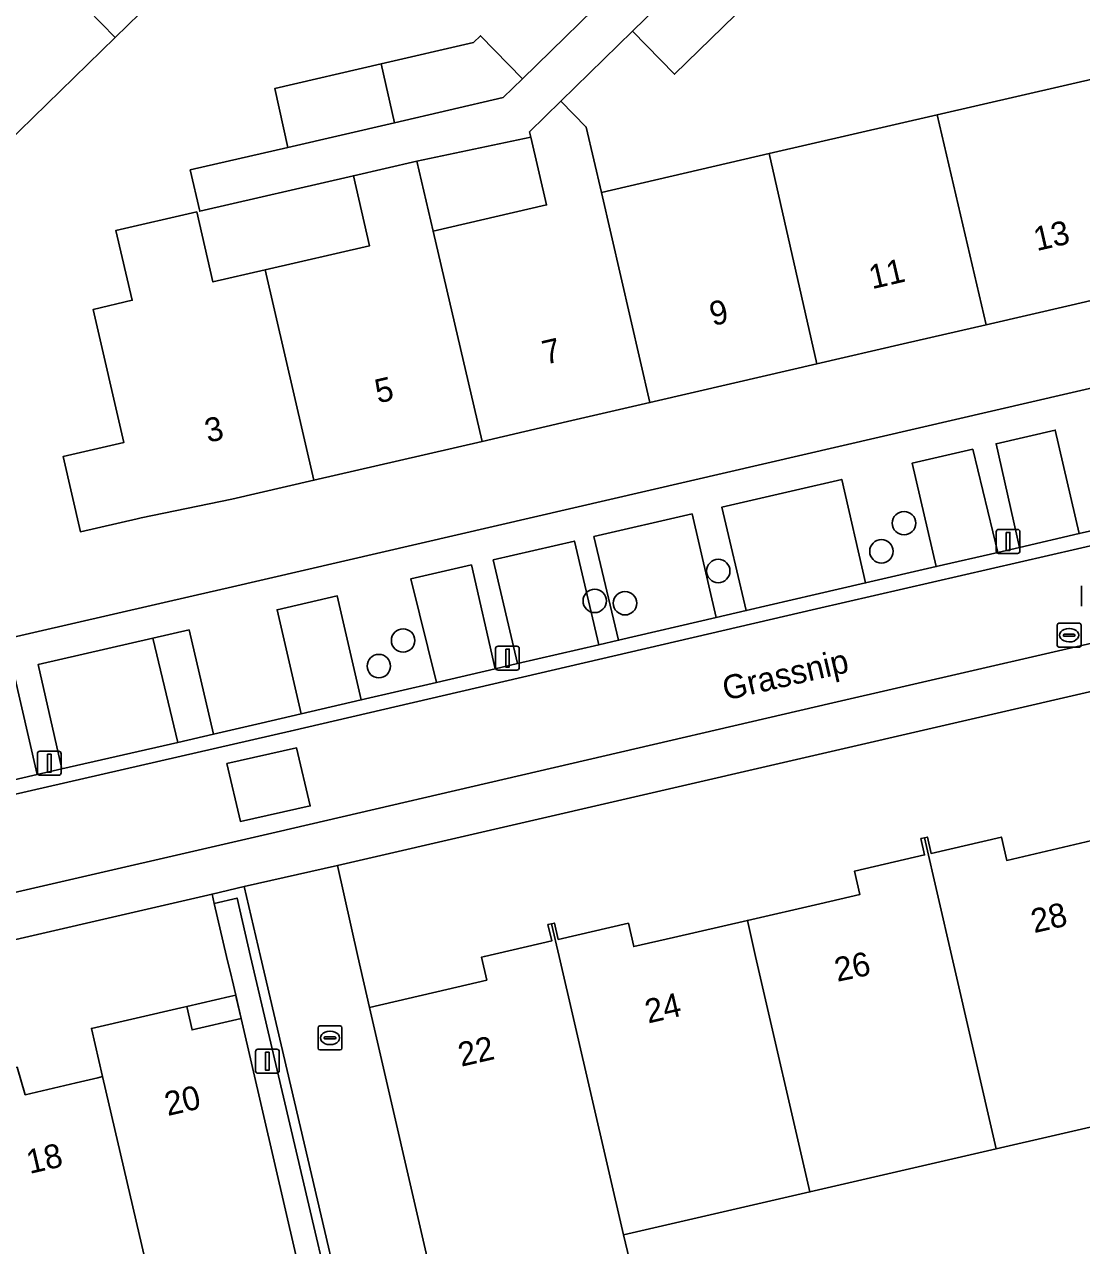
# Model space of a CAD drawing. Extents: x 156412 to 157779, y 382335 to 383768.
# Drawn here: x 156686.8 to 156731, y 383487.9 to 383538.9 of the extents above; entities that cross this region are included whole.
import ezdxf

# ---------------------------------------------------------------- set-up
doc = ezdxf.new("R2010")
doc.units = 0
for name, color, linetype in [('IMGEO_Berm_groen', 7, 'Continuous'), ('IMGEO_Boom', 7, 'Continuous'), ('IMGEO_Erf', 7, 'Continuous'), ('IMGEO_Groenvoorziening', 7, 'Continuous'), ('IMGEO_Kolk', 7, 'Continuous'), ('IMGEO_Lichtmast', 7, 'Continuous'), ('IMGEO_Muur', 7, 'Continuous'), ('IMGEO_Openbare_ruimte_label', 7, 'Continuous'), ('IMGEO_Pand', 7, 'Continuous'), ('IMGEO_Pand_nummerreeks', 7, 'Continuous'), ('IMGEO_Pand_overbouw', 7, 'Continuous'), ('IMGEO_Parkeervlak_open', 7, 'Continuous'), ('IMGEO_Rijbaan_lokaal_gesloten', 7, 'Continuous'), ('IMGEO_Rijbaan_lokaal_open', 7, 'Continuous'), ('IMGEO_Rioolput', 7, 'Continuous'), ('IMGEO_Voetpad_open', 7, 'Continuous')]:
    doc.layers.add(name, color=color, linetype=linetype)

msp = doc.modelspace()

# ---------------------------------------------------------------- linework, layer by layer
at = {"layer": 'IMGEO_Berm_groen'}
msp.add_lwpolyline([(156693.705, 383513.64), (156692.188, 383513.293), (156693.231, 383508.944), (156694.726, 383509.289)], close=True, dxfattribs=at)
at = {"layer": 'IMGEO_Boom'}
for centre in [(156723.585, 383518.103), (156722.64, 383516.927), (156715.823, 383516.106), (156710.659, 383514.856), (156711.924, 383514.759), (156702.65, 383513.2), (156701.637, 383512.132)]:
    msp.add_circle(centre, 0.489, dxfattribs=at)
at = {"layer": 'IMGEO_Erf'}
for points in [[(156731.217, 383555.197), (156728.545, 383554.586), (156723.769, 383549.924), (156725.528, 383548.122), (156722.747, 383545.406), (156720.987, 383547.208), (156717.713, 383544.01), (156719.472, 383542.208), (156716.531, 383539.336), (156713.995, 383536.859), (156712.236, 383538.661), (156709.239, 383535.73), (156710.308, 383534.656), (156710.938, 383531.927), (156717.954, 383533.545), (156724.971, 383535.164), (156731.987, 383536.782)], [(156695.769, 383543.429), (156690.616, 383538.403), (156685.469, 383533.383), (156680.311, 383528.352), (156675.159, 383523.328), (156670.012, 383518.308), (156666.183, 383514.574), (156666.775, 383511.956), (156663.336, 383511.158), (156662.606, 383510.989), (156662.38, 383511.964), (156660.32, 383511.501), (156660.525, 383510.645), (156660.759, 383510.7), (156660.944, 383509.918), (156660.71, 383509.863), (156660.777, 383509.574), (156661.239, 383507.565), (156694.06, 383515.114), (156695.344, 383515.405), (156768.897, 383532.428)], [(156733.969, 383528.001), (156730.567, 383527.214), (156727.012, 383526.392), (156723.546, 383525.591), (156719.941, 383524.757), (156716.52, 383523.966), (156712.966, 383523.144), (156709.519, 383522.347), (156705.95, 383521.522), (156702.501, 383520.724), (156698.924, 383519.897), (156695.487, 383519.102), (156691.709, 383518.322), (156691.536, 383518.283), (156689.167, 383517.747), (156688.442, 383520.884), (156690.983, 383521.475), (156689.692, 383527.027), (156691.333, 383527.415), (156690.643, 383530.33), (156694.028, 383531.106), (156694.702, 383528.183), (156696.893, 383528.688), (156701.251, 383529.693), (156700.576, 383532.617), (156694.151, 383531.134), (156693.753, 383532.862), (156697.836, 383533.806), (156697.287, 383536.261), (156701.736, 383537.293), (156705.588, 383538.186), (156705.882, 383538.472), (156707.636, 383536.673), (156711.812, 383540.744)], [(156771.694, 383520.38), (156699.907, 383503.798), (156700.763, 383500), (156701.244, 383497.867), (156704.481, 383498.621), (156706.146, 383499.009), (156705.929, 383499.972), (156706.046, 383500), (156708.862, 383500.648), (156708.705, 383501.33), (156708.855, 383501.365), (156708.977, 383501.393), (156709.135, 383500.711), (156712.066, 383501.386), (156712.29, 383500.412), (156713.957, 383500.796), (156717.038, 383501.505), (156720.072, 383502.203), (156721.738, 383502.586), (156721.511, 383503.559), (156724.446, 383504.242), (156724.288, 383504.923), (156724.446, 383504.959), (156724.561, 383504.986), (156724.719, 383504.306), (156727.654, 383504.989), (156727.88, 383504.015), (156729.545, 383504.405), (156732.625, 383505.126)], [(156686.516, 383495.371), (156686.863, 383494.22), (156688.984, 383494.719), (156689.891, 383494.932), (156690.093, 383494.98), (156689.627, 383496.995), (156693.365, 383497.851), (156693.607, 383497.906), (156693.83, 383496.931), (156695.888, 383497.409), (156695.657, 383498.375), (156695.503, 383499.035), (156695.476, 383499.149), (156695.277, 383499.999), (156694.759, 383502.216), (156694.668, 383502.605), (156683.376, 383499.999)], [(156735.235, 383493.759), (156727.442, 383491.96), (156719.649, 383490.161), (156711.858, 383488.363), (156712.748, 383484.648), (156704.837, 383482.891), (156705.67, 383478.603), (156710.196, 383479.646), (156710.75, 383477.244), (156717.569, 383478.815), (156717.003, 383481.27), (156721.46, 383482.298), (156725.945, 383483.333), (156726.511, 383480.878), (156733.144, 383482.408)]]:
    msp.add_lwpolyline(points, dxfattribs=at)
msp.add_lwpolyline([(156707.983, 383534.227), (156703.229, 383533.224), (156703.908, 383530.306), (156708.647, 383531.399)], close=True, dxfattribs=at)
at = {"layer": 'IMGEO_Groenvoorziening'}
msp.add_lwpolyline([(156695.657, 383498.375), (156695.888, 383497.409), (156698.17, 383487.529), (156700.5, 383477.445), (156700.98, 383475.367), (156701.993, 383475.59), (156696.28, 383499.999), (156695.711, 383502.436), (156694.759, 383502.216), (156695.277, 383499.999), (156695.476, 383499.149), (156695.503, 383499.035)], close=True, dxfattribs=at)
at = {"layer": 'IMGEO_Kolk'}
for p, q in [((156699.096, 383496.169), (156699.096, 383497.021)), ((156699.171, 383497.095), (156700.023, 383497.095)), ((156700.097, 383497.021), (156700.097, 383496.169)), ((156699.355, 383496.589), (156699.355, 383496.601)), ((156699.793, 383496.552), (156699.395, 383496.552)), ((156699.398, 383496.638), (156699.796, 383496.638)), ((156699.584, 383496.875), (156699.609, 383496.875)), ((156699.839, 383496.601), (156699.839, 383496.589)), ((156700.023, 383496.095), (156699.171, 383496.095)), ((156699.607, 383496.315), (156699.582, 383496.315))]:
    msp.add_line(p, q, dxfattribs=at)
for points in [[(156699.096, 383496.169), (156699.096, 383497.021)], [(156699.171, 383497.095), (156700.023, 383497.095)], [(156700.097, 383497.021), (156700.097, 383496.169)], [(156700.023, 383496.095), (156699.171, 383496.095)]]:
    msp.add_lwpolyline(points, dxfattribs=at)
for centre, radius, start, end in [((156699.173, 383497.019), 0.0765, 91.552, 178.448), ((156699.173, 383497.019), 0.0765, 91.552, 178.448), ((156700.021, 383497.019), 0.0765, 1.552, 88.448), ((156700.021, 383497.019), 0.0765, 1.552, 88.448), ((156699.395, 383496.598), 0.0403, 85.8775, 175.7526), ((156699.392, 383496.588), 0.0366, 178.938, 274.7102), ((156699.796, 383496.595), 0.043, 264.8664, 352.4533), ((156699.8, 383496.6), 0.0386, 1.7309, 96.639), ((156699.173, 383496.171), 0.0765, 181.552, 268.448), ((156699.173, 383496.171), 0.0765, 181.552, 268.448), ((156700.021, 383496.171), 0.0765, 271.552, 358.448), ((156700.021, 383496.171), 0.0765, 271.552, 358.448)]:
    msp.add_arc(centre, radius, start, end, dxfattribs=at)
for centre, major_axis, ratio, start_param, end_param in [((156699.583, 383496.595), (-0.387, 0.002), 0.722429, 4.712389, 7.853982), ((156699.608, 383496.595), (-0.39, 0.002), 0.717154, 1.570796, 4.712389)]:
    msp.add_ellipse(centre, major_axis=major_axis, ratio=ratio, start_param=start_param, end_param=end_param, dxfattribs=at)
at = {"layer": 'IMGEO_Lichtmast'}
for p, q in [((156727.54, 383517.841), (156728.33, 383517.841)), ((156728.33, 383517.841), (156727.54, 383517.841)), ((156727.44, 383516.941), (156727.44, 383517.741)), ((156727.44, 383517.741), (156727.44, 383516.941)), ((156728.43, 383517.741), (156728.43, 383516.941)), ((156728.43, 383516.941), (156728.43, 383517.741)), ((156728.33, 383516.841), (156727.54, 383516.841)), ((156727.54, 383516.841), (156728.33, 383516.841)), ((156706.518, 383512.064), (156706.518, 383512.864)), ((156706.518, 383512.864), (156706.518, 383512.064)), ((156706.618, 383512.964), (156707.408, 383512.964)), ((156707.408, 383512.964), (156706.618, 383512.964)), ((156707.508, 383512.864), (156707.508, 383512.064)), ((156707.508, 383512.064), (156707.508, 383512.864)), ((156707.408, 383511.964), (156706.618, 383511.964)), ((156706.618, 383511.964), (156707.408, 383511.964)), ((156687.367, 383507.672), (156687.367, 383508.472)), ((156687.367, 383508.472), (156687.367, 383507.672)), ((156687.467, 383508.572), (156688.257, 383508.572)), ((156688.257, 383508.572), (156687.467, 383508.572)), ((156688.357, 383508.472), (156688.357, 383507.672)), ((156688.357, 383507.672), (156688.357, 383508.472)), ((156688.257, 383507.572), (156687.467, 383507.572)), ((156687.467, 383507.572), (156688.257, 383507.572)), ((156696.483, 383495.221), (156696.483, 383496.021)), ((156696.483, 383496.021), (156696.483, 383495.221)), ((156696.583, 383496.121), (156697.373, 383496.121)), ((156697.373, 383496.121), (156696.583, 383496.121)), ((156697.473, 383496.021), (156697.473, 383495.221)), ((156697.473, 383495.221), (156697.473, 383496.021)), ((156697.373, 383495.121), (156696.583, 383495.121)), ((156696.583, 383495.121), (156697.373, 383495.121))]:
    msp.add_line(p, q, dxfattribs=at)
for points in [[(156727.86, 383517.716), (156728.01, 383517.716), (156728.01, 383516.966), (156727.86, 383516.966), (156727.86, 383517.716)], [(156706.938, 383512.839), (156707.088, 383512.839), (156707.088, 383512.089), (156706.938, 383512.089), (156706.938, 383512.839)], [(156687.787, 383508.447), (156687.937, 383508.447), (156687.937, 383507.697), (156687.787, 383507.697), (156687.787, 383508.447)], [(156696.903, 383495.996), (156697.053, 383495.996), (156697.053, 383495.246), (156696.903, 383495.246), (156696.903, 383495.996)]]:
    msp.add_lwpolyline(points, dxfattribs=at)
for centre, start, end in [((156727.54, 383517.741), 90, 180), ((156727.54, 383517.741), 90, 180), ((156728.33, 383517.741), 0, 90), ((156728.33, 383517.741), 360, 90), ((156727.54, 383516.941), 180, 270), ((156727.54, 383516.941), 180, 270), ((156728.33, 383516.941), 270, 0), ((156728.33, 383516.941), 270, 0), ((156706.618, 383512.864), 90, 180), ((156706.618, 383512.864), 90, 180), ((156707.408, 383512.864), 0, 90), ((156707.408, 383512.864), 360, 90), ((156706.618, 383512.064), 180, 270), ((156706.618, 383512.064), 180, 270), ((156707.408, 383512.064), 270, 0), ((156707.408, 383512.064), 270, 0), ((156687.467, 383508.472), 90, 180), ((156687.467, 383508.472), 90, 180), ((156688.257, 383508.472), 0, 90), ((156688.257, 383508.472), 360, 90), ((156687.467, 383507.672), 180, 270), ((156687.467, 383507.672), 180, 270), ((156688.257, 383507.672), 270, 0), ((156688.257, 383507.672), 270, 0), ((156696.583, 383496.021), 90, 180), ((156696.583, 383496.021), 90, 180), ((156697.373, 383496.021), 0, 90), ((156697.373, 383496.021), 360, 90), ((156696.583, 383495.221), 180, 270), ((156696.583, 383495.221), 180, 270), ((156697.373, 383495.221), 270, 0), ((156697.373, 383495.221), 270, 0)]:
    msp.add_arc(centre, 0.1, start, end, dxfattribs=at)
at = {"layer": 'IMGEO_Muur'}
msp.add_lwpolyline([(156696.691, 383499.999), (156696.01, 383502.915), (156694.668, 383502.605), (156694.759, 383502.216), (156695.711, 383502.436), (156696.28, 383499.999), (156701.993, 383475.59), (156700.98, 383475.367), (156701.07, 383474.977), (156702.475, 383475.287)], close=True, dxfattribs=at)
msp.add_lwpolyline([(156695.503, 383499.035), (156695.657, 383498.375)], dxfattribs=at)
at = {"layer": 'IMGEO_Pand'}
for points in [[(156689.465, 383549.871), (156686.953, 383547.422), (156684.318, 383544.852), (156690.616, 383538.403), (156695.769, 383543.429)], [(156679.163, 383539.823), (156685.469, 383533.383), (156690.616, 383538.403), (156684.318, 383544.852), (156681.792, 383542.387)], [(156716.531, 383539.336), (156716.506, 383539.449), (156716.621, 383539.56), (156714.929, 383541.291), (156712.236, 383538.661), (156713.995, 383536.859)], [(156702.286, 383534.835), (156706.827, 383535.884), (156707.636, 383536.673), (156705.882, 383538.472), (156705.588, 383538.186), (156701.736, 383537.293)], [(156702.286, 383534.835), (156701.736, 383537.293), (156697.287, 383536.261), (156697.836, 383533.806)], [(156724.971, 383535.164), (156727.012, 383526.392), (156730.567, 383527.214), (156733.969, 383528.001), (156731.987, 383536.782)], [(156710.938, 383531.927), (156710.308, 383534.656), (156709.239, 383535.73), (156707.93, 383534.453), (156707.983, 383534.227), (156708.647, 383531.399), (156703.908, 383530.306), (156705.95, 383521.522), (156709.519, 383522.347), (156712.966, 383523.144)], [(156717.954, 383533.545), (156719.941, 383524.757), (156723.546, 383525.591), (156727.012, 383526.392), (156724.971, 383535.164)], [(156703.908, 383530.306), (156703.229, 383533.224), (156700.576, 383532.617), (156701.251, 383529.693), (156696.893, 383528.688), (156698.924, 383519.897), (156702.501, 383520.724), (156705.95, 383521.522)], [(156717.954, 383533.545), (156710.938, 383531.927), (156712.966, 383523.144), (156716.52, 383523.966), (156719.941, 383524.757)], [(156696.893, 383528.688), (156694.702, 383528.183), (156694.028, 383531.106), (156690.643, 383530.33), (156691.333, 383527.415), (156689.692, 383527.027), (156690.983, 383521.475), (156688.442, 383520.884), (156689.167, 383517.747), (156691.536, 383518.283), (156691.709, 383518.322), (156695.487, 383519.102), (156698.924, 383519.897)], [(156727.442, 383491.96), (156735.235, 383493.759), (156733.801, 383499.999), (156732.625, 383505.126), (156729.545, 383504.405), (156727.88, 383504.015), (156727.654, 383504.989), (156724.719, 383504.306), (156724.561, 383504.986), (156724.446, 383504.959), (156725.588, 383499.999)], [(156727.442, 383491.96), (156725.588, 383499.999), (156724.446, 383504.959), (156724.288, 383504.923), (156724.446, 383504.242), (156721.511, 383503.559), (156721.738, 383502.586), (156720.072, 383502.203), (156717.038, 383501.505), (156717.383, 383499.999), (156719.649, 383490.161)], [(156711.858, 383488.363), (156719.649, 383490.161), (156717.383, 383499.999), (156717.038, 383501.505), (156713.957, 383500.796), (156712.29, 383500.412), (156712.066, 383501.386), (156709.135, 383500.711), (156708.977, 383501.393), (156708.855, 383501.365), (156709.169, 383499.999)], [(156709.169, 383499.999), (156708.855, 383501.365), (156708.705, 383501.33), (156708.862, 383500.648), (156706.046, 383500), (156705.929, 383499.972), (156706.146, 383499.009), (156704.481, 383498.621), (156701.244, 383497.867), (156703.87, 383486.519), (156704.837, 383482.891), (156712.748, 383484.648), (156711.858, 383488.363)], [(156695.888, 383497.409), (156693.83, 383496.931), (156693.607, 383497.906), (156693.365, 383497.851), (156689.627, 383496.995), (156690.093, 383494.98), (156691.867, 383487.316), (156692.064, 383486.465), (156692.133, 383486.142), (156698.17, 383487.529)], [(156690.093, 383494.98), (156689.891, 383494.932), (156688.984, 383494.719), (156686.863, 383494.22), (156686.516, 383495.371), (156684.083, 383494.812), (156683.993, 383495.199), (156683.872, 383495.171), (156686.219, 383485.115), (156686.673, 383482.656), (156692.627, 383484.031), (156692.133, 383486.142), (156692.064, 383486.465), (156691.867, 383487.316)]]:
    msp.add_lwpolyline(points, close=True, dxfattribs=at)
at = {"layer": 'IMGEO_Pand_overbouw'}
msp.add_lwpolyline([(156693.607, 383497.906), (156693.83, 383496.931), (156695.888, 383497.409), (156695.678, 383498.286), (156695.657, 383498.375), (156695.414, 383498.32)], close=True, dxfattribs=at)
at = {"layer": 'IMGEO_Parkeervlak_open'}
for points in [[(156729.905, 383521.993), (156727.429, 383521.42), (156728.418, 383517.091), (156730.908, 383517.665)], [(156726.455, 383521.195), (156723.931, 383520.611), (156724.933, 383516.287), (156727.504, 383516.88)], [(156720.986, 383519.931), (156719.05, 383519.483), (156715.967, 383518.772), (156716.994, 383514.452), (156719.876, 383515.121), (156721.979, 383515.606)], [(156714.73, 383518.487), (156710.624, 383517.54), (156711.657, 383513.214), (156715.733, 383514.16)], [(156709.811, 383517.353), (156706.418, 383516.571), (156707.426, 383512.233), (156710.825, 383513.021)], [(156705.504, 383516.36), (156702.969, 383515.776), (156704.04, 383511.447), (156706.498, 383512.018)], [(156699.896, 383515.067), (156697.385, 383514.488), (156698.391, 383510.137), (156700.902, 383510.719)], [(156692.188, 383513.293), (156687.402, 383512.199), (156688.386, 383507.834), (156693.231, 383508.944)], [(156686.358, 383511.961), (156683.992, 383511.42), (156685.005, 383507.059), (156687.363, 383507.599)]]:
    msp.add_lwpolyline(points, close=True, dxfattribs=at)
at = {"layer": 'IMGEO_Rijbaan_lokaal_gesloten'}
msp.add_lwpolyline([(156674.811, 383500), (156697.342, 383505.193), (156720.615, 383510.598), (156735.362, 383513.992), (156734.468, 383517.866), (156719.932, 383514.525), (156697.933, 383509.409), (156662.761, 383501.345), (156657.024, 383500), (156647.469, 383497.759)], dxfattribs=at)
msp.add_lwpolyline([(156695.286, 383508.061), (156698.199, 383508.711), (156698.77, 383506.292), (156695.853, 383505.641)], close=True, dxfattribs=at)
at = {"layer": 'IMGEO_Rijbaan_lokaal_open'}
for points in [[(156732.813, 383518.105), (156730.908, 383517.665), (156728.418, 383517.091), (156727.504, 383516.88), (156724.933, 383516.287), (156721.979, 383515.606), (156719.876, 383515.121), (156716.994, 383514.452), (156715.733, 383514.16), (156711.657, 383513.214), (156710.825, 383513.021), (156707.426, 383512.233), (156706.498, 383512.018), (156704.04, 383511.447), (156700.902, 383510.719), (156698.391, 383510.137), (156696.714, 383509.748), (156694.726, 383509.289), (156693.231, 383508.944), (156688.386, 383507.834), (156687.363, 383507.599), (156685.005, 383507.059)], [(156719.932, 383514.525), (156734.468, 383517.866)], [(156647.469, 383497.759), (156657.024, 383500), (156662.761, 383501.345), (156697.933, 383509.409), (156719.932, 383514.525)]]:
    msp.add_lwpolyline(points, dxfattribs=at)
msp.add_lwpolyline([(156695.853, 383505.641), (156698.77, 383506.292), (156698.199, 383508.711), (156695.286, 383508.061)], close=True, dxfattribs=at)
at = {"layer": 'IMGEO_Rioolput'}
for p, q in [((156731.005, 383514.632), (156731.005, 383515.484)), ((156729.985, 383512.996), (156729.985, 383513.848)), ((156730.06, 383513.922), (156730.912, 383513.922)), ((156730.986, 383513.848), (156730.986, 383512.996)), ((156730.244, 383513.416), (156730.244, 383513.428)), ((156730.682, 383513.379), (156730.284, 383513.379)), ((156730.287, 383513.465), (156730.685, 383513.465)), ((156730.473, 383513.702), (156730.498, 383513.702)), ((156730.728, 383513.428), (156730.728, 383513.416)), ((156730.912, 383512.922), (156730.06, 383512.922)), ((156730.496, 383513.142), (156730.471, 383513.142))]:
    msp.add_line(p, q, dxfattribs=at)
for points in [[(156731.005, 383514.632), (156731.005, 383515.484)], [(156729.985, 383512.996), (156729.985, 383513.848)], [(156730.06, 383513.922), (156730.912, 383513.922)], [(156730.986, 383513.848), (156730.986, 383512.996)], [(156730.912, 383512.922), (156730.06, 383512.922)]]:
    msp.add_lwpolyline(points, dxfattribs=at)
for centre, radius, start, end in [((156730.062, 383513.846), 0.0765, 91.552, 178.448), ((156730.062, 383513.846), 0.0765, 91.552, 178.448), ((156730.91, 383513.846), 0.0765, 1.552, 88.448), ((156730.91, 383513.846), 0.0765, 1.552, 88.448), ((156730.284, 383513.425), 0.0403, 85.8775, 175.7526), ((156730.281, 383513.415), 0.0366, 178.938, 274.7102), ((156730.685, 383513.422), 0.043, 264.8664, 352.4533), ((156730.689, 383513.427), 0.0386, 1.7309, 96.639), ((156730.062, 383512.998), 0.0765, 181.552, 268.448), ((156730.062, 383512.998), 0.0765, 181.552, 268.448), ((156730.91, 383512.998), 0.0765, 271.552, 358.448), ((156730.91, 383512.998), 0.0765, 271.552, 358.448)]:
    msp.add_arc(centre, radius, start, end, dxfattribs=at)
for centre, major_axis, ratio, start_param, end_param in [((156730.472, 383513.422), (-0.387, 0.002), 0.722429, 4.712389, 7.853982), ((156730.497, 383513.422), (-0.39, 0.002), 0.717154, 1.570796, 4.712389)]:
    msp.add_ellipse(centre, major_axis=major_axis, ratio=ratio, start_param=start_param, end_param=end_param, dxfattribs=at)
at = {"layer": 'IMGEO_Voetpad_open'}
for points in [[(156711.812, 383540.744), (156707.636, 383536.673), (156706.827, 383535.884), (156702.286, 383534.835), (156697.836, 383533.806), (156693.753, 383532.862), (156694.151, 383531.134), (156700.576, 383532.617), (156703.229, 383533.224), (156707.983, 383534.227), (156707.93, 383534.453), (156709.239, 383535.73), (156712.236, 383538.661), (156714.929, 383541.291)], [(156768.897, 383532.428), (156695.344, 383515.405), (156694.06, 383515.114), (156661.239, 383507.565)], [(156686.358, 383511.961), (156687.363, 383507.599), (156688.386, 383507.834), (156687.402, 383512.199), (156692.188, 383513.293), (156693.705, 383513.64), (156694.726, 383509.289), (156696.714, 383509.748), (156698.391, 383510.137), (156697.385, 383514.488), (156699.896, 383515.067), (156700.902, 383510.719), (156704.04, 383511.447), (156702.969, 383515.776), (156705.504, 383516.36), (156706.498, 383512.018), (156707.426, 383512.233), (156706.418, 383516.571), (156709.811, 383517.353), (156710.825, 383513.021), (156711.657, 383513.214), (156710.624, 383517.54), (156714.73, 383518.487), (156715.733, 383514.16), (156716.994, 383514.452), (156715.967, 383518.772), (156719.05, 383519.483), (156720.986, 383519.931), (156721.979, 383515.606), (156724.933, 383516.287), (156723.931, 383520.611), (156726.455, 383521.195), (156727.504, 383516.88), (156728.418, 383517.091), (156727.429, 383521.42), (156729.905, 383521.993), (156730.908, 383517.665), (156732.813, 383518.105)]]:
    msp.add_lwpolyline(points, dxfattribs=at)
for points in [[(156683.376, 383499.999), (156694.668, 383502.605), (156696.01, 383502.915), (156699.907, 383503.798), (156771.694, 383520.38), (156771.262, 383522.255), (156735.362, 383513.992), (156720.615, 383510.598), (156697.342, 383505.193), (156674.811, 383500), (156640.335, 383492.053), (156627.629, 383489.015), (156627.161, 383490.507), (156622.542, 383485.969), (156624.082, 383486.329), (156628.164, 383487.26), (156629.52, 383487.573)], [(156706.245, 383476.176), (156705.67, 383478.603), (156704.837, 383482.891), (156703.87, 383486.519), (156701.244, 383497.867), (156700.763, 383500), (156699.907, 383503.798), (156696.01, 383502.915), (156696.691, 383499.999), (156702.475, 383475.287), (156701.07, 383474.977), (156701.405, 383473.528), (156702.941, 383473.882), (156703.012, 383473.585), (156704.413, 383473.906), (156710.442, 383447.564), (156712.717, 383448.102), (156710.353, 383458.455), (156708.936, 383464.614), (156708.506, 383466.434), (156707.232, 383471.822), (156706.572, 383474.738)]]:
    msp.add_lwpolyline(points, close=True, dxfattribs=at)

# ---------------------------------------------------------------- texts
at = {"layer": 'IMGEO_Openbare_ruimte_label'}
msp.add_text('Grassnip', height=1, rotation=13.0075, dxfattribs=at).set_placement((156716.128, 383510.689))
at = {"layer": 'IMGEO_Pand_nummerreeks'}
for s, rotation, p in [('13', 13.0202, (156729.13, 383529.468)), ('11', 13.0202, (156722.247, 383527.877)), ('9', 13.0202, (156715.59, 383526.338)), ('7', 13.0176, (156708.595, 383524.72)), ('5', 13.0176, (156701.601, 383523.103)), ('3', 13.0238, (156694.494, 383521.459)), ('28', 12.9743, (156729.023, 383500.969)), ('26', 11.7448, (156720.794, 383498.937)), ('24', 13.0157, (156712.892, 383497.193)), ('22', 13.0176, (156705.08, 383495.387)), ('20', 13.0749, (156692.812, 383493.327)), ('18', 13.0291, (156687.042, 383490.907))]:
    msp.add_text(s, height=1, rotation=rotation, dxfattribs=at).set_placement(p)

doc.saveas('drawing.dxf')
